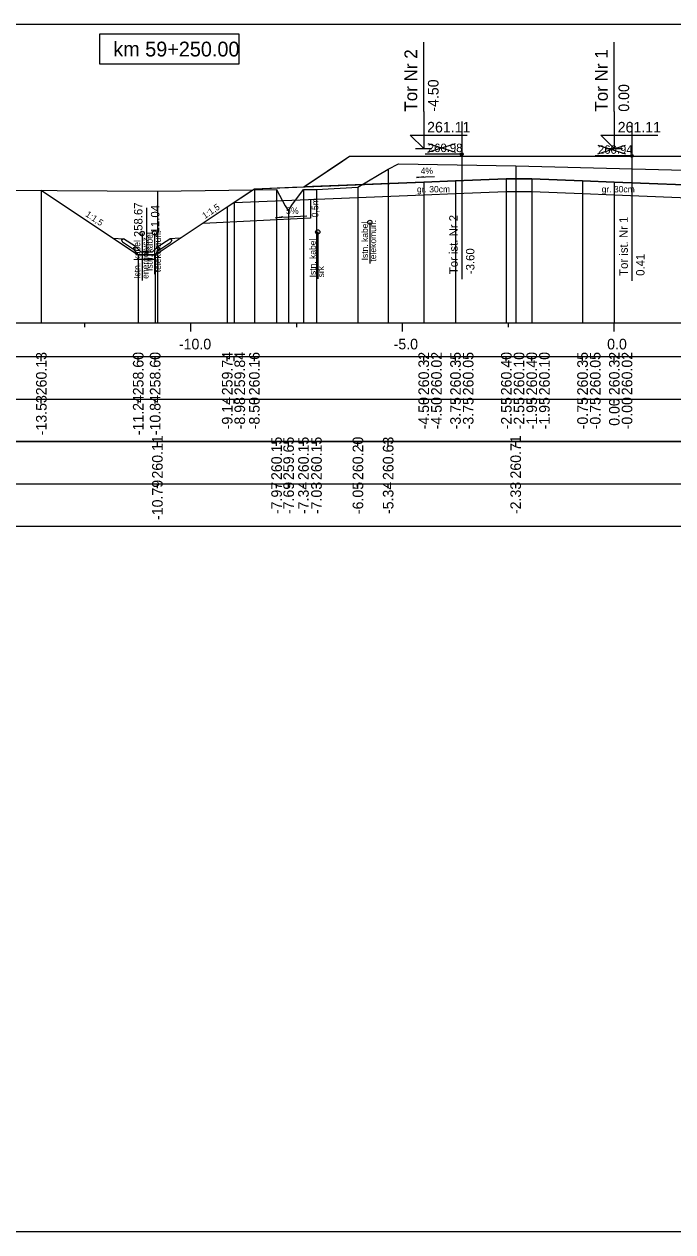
# Model space of a CAD drawing. Extents: x 6516023 to 6560129, y 5513077 to 5529206.
# Drawn here: x 6517566.53 to 6517581.85, y 5514551.66 to 5514580.16 of the extents above; entities that cross this region are included whole.
import ezdxf

# ---------------------------------------------------------------- set-up
doc = ezdxf.new("R2010")
doc.units = 0
for name, color, linetype in [('IR_default', 7, 'Continuous'), ('TOR_PRZEK_P-kable', 7, 'Continuous'), ('TOR_PRZEK_P-komponent', 7, 'Continuous'), ('TOR_PRZEK_P-odwodnienie', 7, 'Continuous'), ('TOR_PRZEK_P-opisy', 7, 'Continuous'), ('TOR_PRZEK_P-schodkowanie+wymiana', 7, 'Continuous'), ('TOR_PRZEK_P-tabelka istniejace', 7, 'Continuous'), ('TOR_PRZEK_P-tabelka projektowane', 7, 'Continuous'), ('TOR_PRZEK_P-teren istniejacy', 7, 'Continuous'), ('TOR_PRZEK_P-tory istniejace', 7, 'Continuous'), ('TOR_PRZEK_P-tory projektowane', 7, 'Continuous'), ('TOR_PRZEK_P-uklad odniesienia', 7, 'Continuous'), ('TOR_PRZEK_P-warstwa ochronna I', 7, 'Continuous'), ('TOR_PRZEK_P-warstwa ochronna II', 7, 'Continuous'), ('TOR_PS_T-skarpy projektowane', 7, 'Continuous'), ('TOR_RAMKI-ramka+tabelka 1', 7, 'Continuous')]:
    doc.layers.add(name, color=color, linetype=linetype)

msp = doc.modelspace()

# ---------------------------------------------------------------- linework, layer by layer
at = {"layer": 'IR_default'}
msp.add_lwpolyline([(6517566.933, 5514576.235), (6517567.454, 5514575.888), (6517569.221, 5514574.71), (6517569.531, 5514574.71), (6517569.621, 5514574.71), (6517570.944, 5514575.592), (6517571.323, 5514575.845), (6517571.324, 5514575.845), (6517571.325, 5514575.845), (6517571.82, 5514576.175), (6517571.963, 5514576.27), (6517572.867, 5514576.306), (6517573.128, 5514576.317), (6517573.97, 5514576.878), (6517574.213, 5514577.04), (6517576.929, 5514577.04), (6517577.713, 5514577.04), (6517578.489, 5514577.04), (6517578.713, 5514577.04), (6517581.429, 5514577.04), (6517582.213, 5514577.04)], dxfattribs=at)
at = {"layer": 'TOR_PRZEK_P-kable'}
for p, q in [((6517574.691, 5514575.479), (6517574.691, 5514574.505)), ((6517569.315, 5514575.218), (6517569.315, 5514574.109)), ((6517569.608, 5514575.229), (6517569.608, 5514574.255)), ((6517573.461, 5514575.254), (6517573.461, 5514574.144))]:
    msp.add_line(p, q, dxfattribs=at)
for centre in [(6517573.461, 5514575.254), (6517574.691, 5514575.479), (6517569.315, 5514575.218), (6517569.608, 5514575.229)]:
    msp.add_circle(centre, 0.05, dxfattribs=at)
at = {"layer": 'TOR_PRZEK_P-komponent'}
msp.add_lwpolyline([(6517574.213, 5514577.04), (6517577.713, 5514577.04), (6517578.713, 5514577.04), (6517582.213, 5514577.04), (6517582.763, 5514577.041), (6517586.263, 5514577.041), (6517587.608, 5514576.144), (6517583.763, 5514576.298), (6517580.463, 5514576.43), (6517579.713, 5514576.46), (6517578.513, 5514576.508), (6517577.913, 5514576.508), (6517576.713, 5514576.46), (6517575.963, 5514576.43), (6517573.128, 5514576.317)], close=True, dxfattribs=at)
at = {"layer": 'TOR_PRZEK_P-odwodnienie'}
for p, q in [((6517569.421, 5514574.78), (6517569.421, 5514575.824)), ((6517569.112, 5514574.839), (6517568.851, 5514575.013)), ((6517569.156, 5514574.906), (6517568.876, 5514575.093)), ((6517569.686, 5514574.906), (6517569.966, 5514575.093)), ((6517569.73, 5514574.839), (6517569.991, 5514575.013)), ((6517569.123, 5514574.856), (6517569.112, 5514574.839)), ((6517569.113, 5514574.875), (6517569.161, 5514574.899)), ((6517569.156, 5514574.906), (6517569.148, 5514574.893)), ((6517569.281, 5514574.78), (6517569.161, 5514574.899)), ((6517569.281, 5514574.78), (6517569.561, 5514574.78)), ((6517569.561, 5514574.78), (6517569.681, 5514574.899)), ((6517569.681, 5514574.899), (6517569.728, 5514574.875)), ((6517569.686, 5514574.906), (6517569.694, 5514574.893)), ((6517569.719, 5514574.856), (6517569.73, 5514574.839)), ((6517569.231, 5514574.71), (6517569.611, 5514574.71))]:
    msp.add_line(p, q, dxfattribs=at)
for points in [[(6517568.629, 5514575.104), (6517568.876, 5514575.093)], [(6517568.826, 5514575.066), (6517568.876, 5514575.093)], [(6517568.826, 5514575.066), (6517568.851, 5514575.013)], [(6517570.212, 5514575.104), (6517569.966, 5514575.093)], [(6517570.016, 5514575.066), (6517569.966, 5514575.093)], [(6517570.016, 5514575.066), (6517569.991, 5514575.013)], [(6517569.148, 5514574.893), (6517569.113, 5514574.875)], [(6517569.161, 5514574.78), (6517569.113, 5514574.875)], [(6517569.113, 5514574.875), (6517569.123, 5514574.856)], [(6517569.231, 5514574.71), (6517569.161, 5514574.78)], [(6517569.611, 5514574.71), (6517569.681, 5514574.78)], [(6517569.681, 5514574.78), (6517569.728, 5514574.875)], [(6517569.694, 5514574.893), (6517569.729, 5514574.875)], [(6517569.729, 5514574.875), (6517569.719, 5514574.856)], [(6517569.221, 5514574.71), (6517569.22, 5514574.71), (6517569.221, 5514574.71), (6517569.22, 5514574.709), (6517569.221, 5514574.71), (6517569.221, 5514574.709), (6517569.221, 5514574.71), (6517569.221, 5514574.71)], [(6517569.221, 5514574.71), (6517569.221, 5514574.71), (6517569.221, 5514574.71), (6517569.221, 5514574.709), (6517569.221, 5514574.71), (6517569.222, 5514574.709), (6517569.221, 5514574.71), (6517569.222, 5514574.71)], [(6517569.621, 5514574.71), (6517569.221, 5514574.71), (6517569.221, 5514574.61), (6517569.621, 5514574.61), (6517569.621, 5514574.71)], [(6517569.621, 5514574.71), (6517569.621, 5514574.71), (6517569.621, 5514574.71), (6517569.621, 5514574.709), (6517569.621, 5514574.71), (6517569.622, 5514574.709), (6517569.621, 5514574.71), (6517569.622, 5514574.71)], [(6517569.621, 5514574.71), (6517569.621, 5514574.71), (6517569.621, 5514574.71), (6517569.621, 5514574.709), (6517569.621, 5514574.71), (6517569.622, 5514574.709), (6517569.621, 5514574.71), (6517569.622, 5514574.71)]]:
    msp.add_lwpolyline(points, dxfattribs=at)
msp.add_circle((6517569.421, 5514574.78), 0.035, dxfattribs=at)
at = {"layer": 'TOR_PRZEK_P-opisy'}
msp.add_lwpolyline([(6517576.214, 5514576.553), (6517575.796, 5514576.534), (6517575.964, 5514576.562)], dxfattribs=at)
at = {"layer": 'TOR_PRZEK_P-schodkowanie+wymiana'}
for p, q in [((6517573.292, 5514576.023), (6517573.292, 5514575.58)), ((6517573.292, 5514575.58), (6517570.756, 5514575.453))]:
    msp.add_line(p, q, dxfattribs=at)
at = {"layer": 'TOR_PRZEK_P-tabelka istniejace'}
for p, q in [((6517569.673, 5514570.206), (6517569.673, 5514570.306)), ((6517572.488, 5514570.206), (6517572.488, 5514570.306)), ((6517572.772, 5514570.206), (6517572.772, 5514570.306)), ((6517573.123, 5514570.206), (6517573.123, 5514570.306)), ((6517573.43, 5514570.206), (6517573.43, 5514570.306)), ((6517574.409, 5514570.206), (6517574.409, 5514570.306)), ((6517575.123, 5514570.206), (6517575.123, 5514570.306)), ((6517578.134, 5514570.206), (6517578.134, 5514570.306)), ((6517541.663, 5514569.306), (6517625.463, 5514569.306)), ((6517569.673, 5514569.206), (6517569.673, 5514569.306)), ((6517572.488, 5514569.206), (6517572.488, 5514569.306)), ((6517572.772, 5514569.206), (6517572.772, 5514569.306)), ((6517573.123, 5514569.206), (6517573.123, 5514569.306)), ((6517573.43, 5514569.206), (6517573.43, 5514569.306)), ((6517574.409, 5514569.206), (6517574.409, 5514569.306)), ((6517575.123, 5514569.206), (6517575.123, 5514569.306)), ((6517578.134, 5514569.206), (6517578.134, 5514569.306))]:
    msp.add_line(p, q, dxfattribs=at)
for points in [[(6517575.123, 5514576.736), (6517575.123, 5514573.306), (6517575.123, 5514573.176), (6517575.123, 5514573.106)], [(6517578.134, 5514576.813), (6517578.134, 5514573.306), (6517578.134, 5514573.176), (6517578.134, 5514573.106)], [(6517569.673, 5514576.218), (6517569.673, 5514573.306), (6517569.673, 5514573.176), (6517569.673, 5514573.106)], [(6517572.488, 5514576.255), (6517572.488, 5514573.306), (6517572.488, 5514573.176), (6517572.488, 5514573.106)], [(6517573.123, 5514576.256), (6517573.123, 5514573.306), (6517573.123, 5514573.176), (6517573.123, 5514573.106)], [(6517573.43, 5514576.252), (6517573.43, 5514573.306), (6517573.43, 5514573.176), (6517573.43, 5514573.106)], [(6517574.409, 5514576.311), (6517574.409, 5514573.306), (6517574.409, 5514573.176), (6517574.409, 5514573.106)], [(6517572.772, 5514575.753), (6517572.772, 5514573.306), (6517572.772, 5514573.176), (6517572.772, 5514573.106)]]:
    msp.add_lwpolyline(points, dxfattribs=at)
msp.add_lwpolyline([(6517541.663, 5514570.306), (6517541.663, 5514568.306), (6517625.463, 5514568.306), (6517625.463, 5514570.306)], close=True, dxfattribs=at)
at = {"layer": 'TOR_PRZEK_P-tabelka projektowane'}
for p, q in [((6517566.933, 5514572.206), (6517566.933, 5514572.306)), ((6517569.221, 5514572.206), (6517569.221, 5514572.306)), ((6517569.621, 5514572.206), (6517569.621, 5514572.306)), ((6517571.323, 5514572.206), (6517571.323, 5514572.306)), ((6517571.484, 5514572.206), (6517571.484, 5514572.306)), ((6517571.963, 5514572.206), (6517571.963, 5514572.306)), ((6517575.963, 5514572.206), (6517575.963, 5514572.306)), ((6517575.963, 5514572.206), (6517575.963, 5514572.306)), ((6517576.713, 5514572.206), (6517576.713, 5514572.306)), ((6517576.713, 5514572.206), (6517576.713, 5514572.306)), ((6517577.913, 5514572.206), (6517577.913, 5514572.306)), ((6517577.913, 5514572.206), (6517577.913, 5514572.306)), ((6517578.513, 5514572.206), (6517578.513, 5514572.306)), ((6517578.513, 5514572.206), (6517578.513, 5514572.306)), ((6517579.713, 5514572.206), (6517579.713, 5514572.306)), ((6517579.713, 5514572.206), (6517579.713, 5514572.306)), ((6517580.463, 5514572.206), (6517580.463, 5514572.306)), ((6517580.463, 5514572.206), (6517580.463, 5514572.306)), ((6517541.663, 5514571.306), (6517625.463, 5514571.306)), ((6517566.933, 5514571.206), (6517566.933, 5514571.306)), ((6517569.221, 5514571.206), (6517569.221, 5514571.306)), ((6517569.621, 5514571.206), (6517569.621, 5514571.306)), ((6517571.323, 5514571.206), (6517571.323, 5514571.306)), ((6517571.484, 5514571.206), (6517571.484, 5514571.306)), ((6517571.963, 5514571.206), (6517571.963, 5514571.306)), ((6517575.963, 5514571.206), (6517575.963, 5514571.306)), ((6517575.963, 5514571.206), (6517575.963, 5514571.306)), ((6517576.713, 5514571.206), (6517576.713, 5514571.306)), ((6517576.713, 5514571.206), (6517576.713, 5514571.306)), ((6517577.913, 5514571.206), (6517577.913, 5514571.306)), ((6517577.913, 5514571.206), (6517577.913, 5514571.306)), ((6517578.513, 5514571.206), (6517578.513, 5514571.306)), ((6517578.513, 5514571.206), (6517578.513, 5514571.306)), ((6517579.713, 5514571.206), (6517579.713, 5514571.306)), ((6517579.713, 5514571.206), (6517579.713, 5514571.306)), ((6517580.463, 5514571.206), (6517580.463, 5514571.306)), ((6517580.463, 5514571.206), (6517580.463, 5514571.306))]:
    msp.add_line(p, q, dxfattribs=at)
for points in [[(6517576.713, 5514576.46), (6517576.713, 5514573.306), (6517576.713, 5514573.176), (6517576.713, 5514573.106)], [(6517577.913, 5514576.508), (6517577.913, 5514573.306), (6517577.913, 5514573.176), (6517577.913, 5514573.106)], [(6517578.513, 5514576.508), (6517578.513, 5514573.306), (6517578.513, 5514573.176), (6517578.513, 5514573.106)], [(6517579.713, 5514576.46), (6517579.713, 5514573.306), (6517579.713, 5514573.176), (6517579.713, 5514573.106)], [(6517566.933, 5514576.235), (6517566.933, 5514573.306), (6517566.933, 5514573.176), (6517566.933, 5514573.106)], [(6517571.963, 5514576.27), (6517571.963, 5514573.306), (6517571.963, 5514573.176), (6517571.963, 5514573.106)], [(6517575.963, 5514576.43), (6517575.963, 5514573.306), (6517575.963, 5514573.176), (6517575.963, 5514573.106)], [(6517576.713, 5514576.16), (6517576.713, 5514573.306), (6517576.713, 5514573.176), (6517576.713, 5514573.106)], [(6517577.913, 5514576.208), (6517577.913, 5514573.306), (6517577.913, 5514573.176), (6517577.913, 5514573.106)], [(6517578.513, 5514576.208), (6517578.513, 5514573.306), (6517578.513, 5514573.176), (6517578.513, 5514573.106)], [(6517579.713, 5514576.16), (6517579.713, 5514573.306), (6517579.713, 5514573.176), (6517579.713, 5514573.106)], [(6517580.463, 5514576.43), (6517580.463, 5514573.306), (6517580.463, 5514573.176), (6517580.463, 5514573.106)], [(6517571.484, 5514575.951), (6517571.484, 5514573.306), (6517571.484, 5514573.176), (6517571.484, 5514573.106)], [(6517575.963, 5514576.13), (6517575.963, 5514573.306), (6517575.963, 5514573.176), (6517575.963, 5514573.106)], [(6517580.463, 5514576.13), (6517580.463, 5514573.306), (6517580.463, 5514573.176), (6517580.463, 5514573.106)], [(6517571.323, 5514575.844), (6517571.323, 5514573.306), (6517571.323, 5514573.176), (6517571.323, 5514573.106)], [(6517569.221, 5514574.71), (6517569.221, 5514573.306), (6517569.221, 5514573.176), (6517569.221, 5514573.106)], [(6517569.621, 5514574.71), (6517569.621, 5514573.306), (6517569.621, 5514573.176), (6517569.621, 5514573.106)]]:
    msp.add_lwpolyline(points, dxfattribs=at)
msp.add_lwpolyline([(6517541.663, 5514572.306), (6517541.663, 5514570.306), (6517625.463, 5514570.306), (6517625.463, 5514572.306)], close=True, dxfattribs=at)
at = {"layer": 'TOR_PRZEK_P-teren istniejacy'}
msp.add_lwpolyline([(6517566.122, 5514576.24), (6517569.673, 5514576.218), (6517572.488, 5514576.255), (6517572.693, 5514575.872), (6517572.772, 5514575.753), (6517572.846, 5514575.883), (6517573.123, 5514576.256), (6517573.43, 5514576.252), (6517574.409, 5514576.311), (6517575.123, 5514576.736), (6517575.365, 5514576.858), (6517578.134, 5514576.813), (6517586.095, 5514576.611), (6517586.798, 5514576.307), (6517586.996, 5514576.246), (6517587.948, 5514576.19), (6517591.899, 5514576.186), (6517595.006, 5514575.498), (6517595.404, 5514575.354), (6517596.633, 5514575.31)], dxfattribs=at)
at = {"layer": 'TOR_PRZEK_P-tory istniejace'}
for p, q in [((6517576.859, 5514577.862), (6517576.859, 5514574.142)), ((6517580.876, 5514577.823), (6517580.876, 5514574.102)), ((6517576.06, 5514577.134), (6517576.712, 5514577.337)), ((6517576.06, 5514577.337), (6517576.712, 5514577.134)), ((6517580.077, 5514577.095), (6517580.729, 5514577.297)), ((6517580.077, 5514577.297), (6517580.729, 5514577.095)), ((6517576.86, 5514577.087), (6517575.994, 5514577.087)), ((6517580.877, 5514577.047), (6517580.011, 5514577.047))]:
    msp.add_line(p, q, dxfattribs=at)
for centre in [(6517576.86, 5514577.087), (6517580.877, 5514577.047)]:
    msp.add_circle(centre, 0.035, dxfattribs=at)
at = {"layer": 'TOR_PRZEK_P-tory projektowane'}
for p, q in [((6517575.963, 5514578.098), (6517575.963, 5514579.73)), ((6517580.463, 5514578.098), (6517580.463, 5514579.73)), ((6517575.963, 5514578.098), (6517575.963, 5514577.22)), ((6517580.463, 5514578.098), (6517580.463, 5514577.22)), ((6517575.963, 5514577.22), (6517575.644, 5514577.539)), ((6517575.644, 5514577.539), (6517576.988, 5514577.539)), ((6517580.463, 5514577.22), (6517580.144, 5514577.539)), ((6517580.144, 5514577.539), (6517581.488, 5514577.539)), ((6517575.771, 5514577.22), (6517576.155, 5514577.22)), ((6517580.271, 5514577.22), (6517580.655, 5514577.22))]:
    msp.add_line(p, q, dxfattribs=at)
at = {"layer": 'TOR_PRZEK_P-uklad odniesienia'}
for p, q in [((6517545.463, 5514573.106), (6517625.463, 5514573.106)), ((6517567.963, 5514573.006), (6517567.963, 5514573.106)), ((6517570.463, 5514572.906), (6517570.463, 5514573.106)), ((6517572.963, 5514573.006), (6517572.963, 5514573.106)), ((6517575.463, 5514572.906), (6517575.463, 5514573.106)), ((6517577.963, 5514573.006), (6517577.963, 5514573.106)), ((6517580.463, 5514572.906), (6517580.463, 5514573.106))]:
    msp.add_line(p, q, dxfattribs=at)
msp.add_lwpolyline([(6517571.604, 5514579.918), (6517568.304, 5514579.918), (6517568.304, 5514579.218), (6517571.604, 5514579.218)], close=True, dxfattribs=at)
at = {"layer": 'TOR_PRZEK_P-warstwa ochronna I'}
msp.add_lwpolyline([(6517571.484, 5514575.951), (6517575.963, 5514576.13), (6517576.713, 5514576.16), (6517577.913, 5514576.208), (6517578.513, 5514576.208), (6517579.713, 5514576.16), (6517580.463, 5514576.13), (6517583.763, 5514575.998), (6517584.513, 5514575.968), (6517589.465, 5514575.77)], dxfattribs=at)
at = {"layer": 'TOR_PRZEK_P-warstwa ochronna II'}
msp.add_lwpolyline([(6517566.933, 5514576.235), (6517569.221, 5514574.71), (6517569.621, 5514574.71), (6517571.323, 5514575.844), (6517571.324, 5514575.844), (6517571.963, 5514576.27), (6517575.963, 5514576.43), (6517576.713, 5514576.46), (6517577.913, 5514576.508), (6517578.513, 5514576.508), (6517579.713, 5514576.46), (6517580.463, 5514576.43), (6517583.763, 5514576.298), (6517584.513, 5514576.268), (6517588.813, 5514576.096), (6517589.682, 5514575.661), (6517592.11, 5514574.448), (6517592.509, 5514574.448), (6517593.856, 5514575.346), (6517595.404, 5514575.354)], dxfattribs=at)
at = {"layer": 'TOR_PS_T-skarpy projektowane'}
msp.add_lwpolyline([(6517573.199, 5514575.624), (6517572.463, 5514575.585), (6517572.636, 5514575.615)], dxfattribs=at)
at = {"layer": 'TOR_RAMKI-ramka+tabelka 1'}
msp.add_lwpolyline([(6517452.013, 5514580.156), (6517699.513, 5514580.156), (6517699.513, 5514551.656), (6517452.013, 5514551.656)], close=True, dxfattribs=at)

# ---------------------------------------------------------------- texts
at = {"layer": 'TOR_PRZEK_P-kable'}
for s, height, p in [('Istn. kabel', 0.14999, (6517574.646, 5514574.581)), ('telekomun.', 0.15, (6517574.84, 5514574.553)), ('Istn. kabel', 0.14999, (6517569.27, 5514574.145)), ('energetycz.', 0.14999, (6517569.464, 5514574.145)), ('Istn. kabel', 0.14999, (6517569.563, 5514574.331)), ('telekomun.', 0.15, (6517569.757, 5514574.303)), ('Istn. kabel', 0.14999, (6517573.416, 5514574.18)), ('srk', 0.15, (6517573.61, 5514574.18))]:
    msp.add_text(s, height=height, rotation=90.0511, dxfattribs=at).set_placement(p)
at = {"layer": 'TOR_PRZEK_P-odwodnienie'}
for s, p in [('258.67', (6517569.321, 5514575.13)), ('-11.04', (6517569.721, 5514575.13))]:
    msp.add_text(s, height=0.2, rotation=90, dxfattribs=at).set_placement(p)
at = {"layer": 'TOR_PRZEK_P-opisy'}
for s, rotation, p in [('4%', 0.1515, (6517575.891, 5514576.618)), ('1:1,5', 34.0701, (6517570.795, 5514575.555)), ('1:1,5', 325.9299, (6517567.962, 5514575.634))]:
    msp.add_text(s, height=0.15, rotation=rotation, dxfattribs=at).set_placement(p)
at = {"layer": 'TOR_PRZEK_P-schodkowanie+wymiana'}
msp.add_text('0,5m', height=0.1545, rotation=90, dxfattribs=at).set_placement((6517573.474, 5514575.596))
at = {"layer": 'TOR_PRZEK_P-tabelka istniejace'}
for s, p in [('260.11', (6517569.798, 5514569.433)), ('260.15', (6517572.613, 5514569.397)), ('259.65', (6517572.897, 5514569.397)), ('260.15', (6517573.248, 5514569.397)), ('260.15', (6517573.555, 5514569.397)), ('260.20', (6517574.534, 5514569.398)), ('260.63', (6517575.248, 5514569.398)), ('260.71', (6517578.259, 5514569.433)), ('-10.79', (6517569.798, 5514568.455)), ('-7.97', (6517572.613, 5514568.594)), ('-7.69', (6517572.897, 5514568.594)), ('-7.34', (6517573.248, 5514568.595)), ('-7.03', (6517573.555, 5514568.594)), ('-6.05', (6517574.534, 5514568.593)), ('-5.34', (6517575.248, 5514568.595)), ('-2.33', (6517578.259, 5514568.594))]:
    msp.add_text(s, height=0.25, rotation=90, dxfattribs=at).set_placement(p)
at = {"layer": 'TOR_PRZEK_P-tabelka projektowane'}
for s, p in [('260.13', (6517567.058, 5514571.398)), ('258.60', (6517569.346, 5514571.398)), ('258.60', (6517569.746, 5514571.398)), ('259.74', (6517571.448, 5514571.399)), ('259.84', (6517571.744, 5514571.399)), ('260.16', (6517572.088, 5514571.398)), ('260.32', (6517576.088, 5514571.4)), ('260.02', (6517576.388, 5514571.4)), ('260.35', (6517576.838, 5514571.397)), ('260.05', (6517577.138, 5514571.397)), ('260.40', (6517578.038, 5514571.398)), ('260.10', (6517578.338, 5514571.398)), ('260.40', (6517578.638, 5514571.398)), ('260.10', (6517578.938, 5514571.398)), ('260.35', (6517579.838, 5514571.397)), ('260.05', (6517580.138, 5514571.397)), ('260.32', (6517580.588, 5514571.4)), ('260.02', (6517580.888, 5514571.4)), ('-13.53', (6517567.058, 5514570.454)), ('-11.24', (6517569.346, 5514570.455)), ('-10.84', (6517569.746, 5514570.455)), ('-9.14', (6517571.448, 5514570.595)), ('-8.98', (6517571.744, 5514570.594)), ('-8.50', (6517572.088, 5514570.594)), ('-4.50', (6517576.088, 5514570.594)), ('-4.50', (6517576.388, 5514570.594)), ('-3.75', (6517576.838, 5514570.593)), ('-3.75', (6517577.138, 5514570.593)), ('-2.55', (6517578.038, 5514570.593)), ('-2.55', (6517578.338, 5514570.593)), ('-1.95', (6517578.638, 5514570.593)), ('-1.95', (6517578.938, 5514570.593)), ('-0.75', (6517579.838, 5514570.593)), ('-0.75', (6517580.138, 5514570.593)), ('0.00', (6517580.588, 5514570.678)), ('-0.00', (6517580.888, 5514570.594))]:
    msp.add_text(s, height=0.25, rotation=90, dxfattribs=at).set_placement(p)
at = {"layer": 'TOR_PRZEK_P-tory istniejace'}
for s, p in [('260.98', (6517576.06, 5514577.137)), ('260.94', (6517580.077, 5514577.097))]:
    msp.add_text(s, height=0.2, dxfattribs=at).set_placement(p)
for s, rotation, p in [('Tor ist. Nr 2', 90.0511, (6517576.766, 5514574.257)), ('Tor ist. Nr 1', 90.0511, (6517580.783, 5514574.217)), ('-3.60', 90, (6517577.16, 5514574.257)), ('0.41', 90, (6517581.177, 5514574.217))]:
    msp.add_text(s, height=0.2, rotation=rotation, dxfattribs=at).set_placement(p)
at = {"layer": 'TOR_PRZEK_P-tory projektowane'}
for s, height, p in [('Tor Nr 2', 0.3, (6517575.808, 5514578.092)), ('Tor Nr 1', 0.3, (6517580.308, 5514578.092)), ('-4.50', 0.25, (6517576.313, 5514578.09)), ('0.00', 0.25, (6517580.813, 5514578.09))]:
    msp.add_text(s, height=height, rotation=90, dxfattribs=at).set_placement(p)
for p in [(6517576.043, 5514577.6), (6517580.543, 5514577.6)]:
    msp.add_text('261.11', height=0.25, dxfattribs=at).set_placement(p)
at = {"layer": 'TOR_PRZEK_P-uklad odniesienia'}
for s, height, p in [('km 59+250.00', 0.35, (6517568.632, 5514579.393)), ('-10.0', 0.25, (6517570.182, 5514572.481)), ('-5.0', 0.25, (6517575.252, 5514572.481)), ('0.0', 0.25, (6517580.294, 5514572.481))]:
    msp.add_text(s, height=height, dxfattribs=at).set_placement(p)
at = {"layer": 'TOR_PRZEK_P-warstwa ochronna I'}
for p in [(6517575.804, 5514576.186), (6517580.165, 5514576.186)]:
    msp.add_text('gr. 30cm', height=0.15, dxfattribs=at).set_placement(p)
at = {"layer": 'TOR_PS_T-skarpy projektowane'}
msp.add_text('5%', height=0.1545, dxfattribs=at).set_placement((6517572.71, 5514575.676))

doc.saveas('drawing.dxf')
